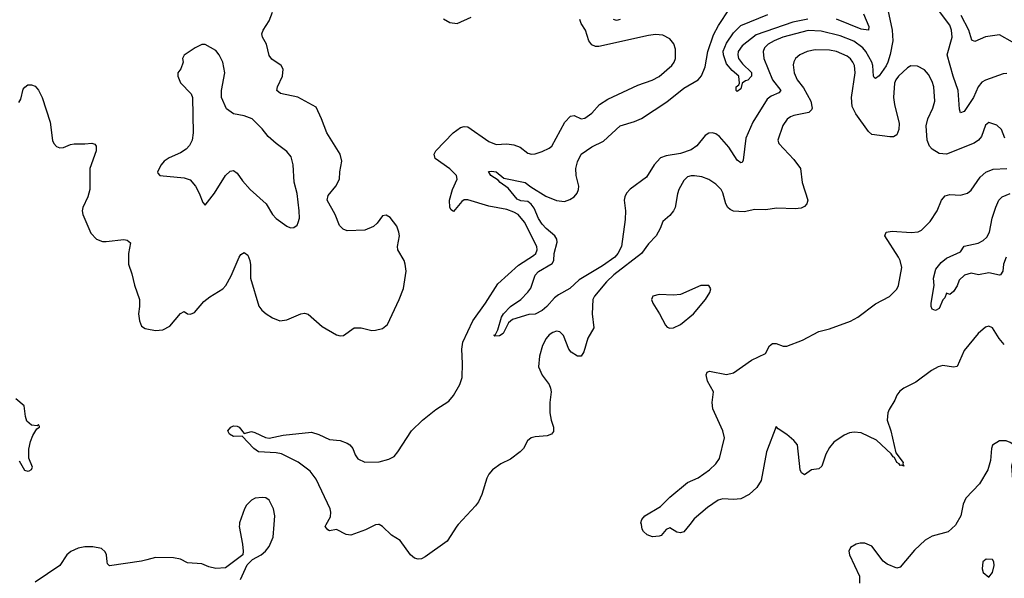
# Model space of a CAD drawing. Header units: inches. Extents: x 1682530 to 1839546, y 640742 to 791647.
# Tile 467 of 656: x 1749283 to 1754837, y 759697 to 762849. Entities that reach past the tile are written whole.
import ezdxf

# ---------------------------------------------------------------- set-up
doc = ezdxf.new("R2010")
doc.units = ezdxf.units.IN
doc.header["$MEASUREMENT"] = 0
for name, color, linetype in [('B7745', 7, 'Continuous'), ('B7746', 7, 'Continuous'), ('B7755', 7, 'Continuous'), ('B7756', 7, 'Continuous')]:
    doc.layers.add(name, color=color, linetype=linetype)

msp = doc.modelspace()

# ---------------------------------------------------------------- linework, layer by layer
at = {"layer": 'B7745', "color": 5, "elevation": 720}
msp.add_lwpolyline([(1750000, 759801.9), (1749970, 759794.7), (1749790, 759767.8), (1749779.1, 759779.1), (1749775.8, 759790), (1749772.1, 759830), (1749766.2, 759846.2), (1749744.9, 759864.9), (1749695.8, 759875.8), (1749650, 759874.6), (1749613.1, 759866.9), (1749571.5, 759848.5), (1749550, 759829.5), (1749510, 759769.6), (1749370, 759675.8)], dxfattribs=at)
at = {"layer": 'B7746', "color": 5, "elevation": 720}
for points in [[(1749278.8, 762381.2), (1749290, 762401), (1749303.5, 762456.5), (1749311.7, 762468.3), (1749330, 762480.7), (1749350, 762480.7), (1749370, 762473.4), (1749390, 762450.6), (1749410.2, 762410.2), (1749454.9, 762270), (1749468.2, 762168.2), (1749475.8, 762150), (1749490, 762132.7), (1749510, 762125.3), (1749530, 762127), (1749570, 762144.4), (1749590, 762148.2), (1749650, 762148), (1749690, 762153), (1749707.3, 762147.3), (1749715.2, 762135.2), (1749714.9, 762110), (1749678.4, 762010), (1749678.8, 761890), (1749668.2, 761850), (1749639.6, 761790), (1749636.5, 761770), (1749639.6, 761750), (1749684.5, 761644.5), (1749716.3, 761610), (1749750, 761597.4), (1749770, 761596.9), (1749870, 761608.4), (1749890, 761604.9), (1749907.3, 761590), (1749896.5, 761530), (1749896.5, 761470), (1749916, 761416), (1749930, 761351), (1749958.7, 761270), (1749959.6, 761230), (1749954, 761190), (1749958.3, 761150), (1749970, 761119.1), (1749990, 761106.4), (1750000, 761104.6)], [(1749279.3, 760359.3), (1749310, 760307.2), (1749330, 760301.1), (1749336.4, 760303.6), (1749349.7, 760310.3), (1749354.8, 760325.2), (1749334.7, 760374.7), (1749334.2, 760425.8), (1749344, 760470), (1749357.3, 760502.8), (1749379, 760541), (1749394, 760550), (1749394.6, 760554.6), (1749390, 760566), (1749382, 760558), (1749350, 760562), (1749324.4, 760584.4), (1749315.4, 760610), (1749308, 760670), (1749261.1, 760710)]]:
    msp.add_lwpolyline(points, dxfattribs=at)
at = {"layer": 'B7755', "color": 5}
for points, elevation in [([(1750522.7, 760000), (1750521.6, 759990), (1750540.5, 759890), (1750544, 759850), (1750541, 759830), (1750444, 759756), (1750390, 759752.7), (1750350, 759762.7), (1750310, 759779.3), (1750230, 759784.2), (1750190, 759805.1), (1750150, 759813.7), (1750050, 759814), (1750000, 759801.9)], 720), ([(1750529.4, 759690), (1750567, 759773), (1750596.6, 759803.4), (1750645.2, 759830), (1750670, 759850.5), (1750690, 759876.3), (1750713.3, 759930), (1750718.1, 760000)], 720), ([(1751307.1, 760000), (1751290, 759998.3), (1751234, 759970), (1751150, 759940.9), (1751124.3, 759944.3), (1751070, 759972.9), (1751030, 759965.6), (1751020.7, 759970), (1751006.9, 759990), (1751012.3, 760000)], 680), ([(1751756.9, 760000), (1751748.8, 759991.2), (1751693.9, 759906.1), (1751570, 759817.6), (1751550, 759807.2), (1751530, 759804.9), (1751510, 759811), (1751486.7, 759830), (1751430, 759909.9), (1751380.7, 759940.7), (1751330, 759989.8), (1751310.5, 760000)], 680), ([(1753062.3, 760000), (1753030, 759959.1), (1753010, 759953.5), (1752990, 759958.3), (1752950, 759982), (1752930, 759971.8), (1752900.5, 759939.5), (1752890, 759934.5), (1752852.1, 759932.1), (1752822, 759942), (1752801.1, 759961.1), (1752794.8, 759974.8), (1752789.5, 760000)], 680), ([(1754562.9, 760000), (1754561.9, 759998.1), (1754520.1, 759959.9), (1754430, 759935.4), (1754390, 759912.9), (1754330, 759855.3), (1754250, 759760.4), (1754230, 759754), (1754176.6, 759776.6), (1754154, 759794), (1754090, 759878), (1754050, 759896), (1754024.4, 759895.6), (1754001, 759890), (1753968.3, 759871.7), (1753960.7, 759850), (1753963.8, 759830), (1754019.5, 759710), (1754020.3, 759670)], 720)]:
    msp.add_lwpolyline(points, dxfattribs=dict(at, elevation=elevation))
at = {"layer": 'B7755', "color": 5, "elevation": 740}
msp.add_lwpolyline([(1754734.8, 759805.2), (1754716, 759790), (1754711, 759750), (1754718, 759730), (1754750, 759704.7), (1754770, 759730.8), (1754779.7, 759770), (1754778.4, 759790), (1754770, 759802.7)], close=True, dxfattribs=at)
at = {"layer": 'B7756', "color": 5}
for points, elevation in [([(1750000, 761104.6), (1750050, 761095.8), (1750090, 761099.3), (1750130, 761120.2), (1750190, 761191.6), (1750210, 761203.1), (1750230, 761190.4), (1750247.2, 761187.2), (1750270, 761196.5), (1750321, 761259), (1750354.9, 761285.1), (1750428.3, 761330), (1750446.8, 761350), (1750476.3, 761403.7), (1750520.5, 761510), (1750530, 761524.9), (1750550, 761534.8), (1750570, 761521), (1750581.3, 761490), (1750585.5, 761465.5), (1750584.7, 761390), (1750632.4, 761232.4), (1750648.2, 761210), (1750673.4, 761190), (1750710, 761166.7), (1750750, 761150.4), (1750790, 761155.3), (1750869.2, 761190), (1750890, 761193.7), (1750910, 761188.5), (1750990, 761118.4), (1751070, 761070.5), (1751090, 761064.9), (1751110, 761067.7), (1751170, 761110.4), (1751209.6, 761110.4), (1751270, 761095.8), (1751290, 761096.4), (1751330, 761106.4), (1751358.4, 761130), (1751423, 761270), (1751447.2, 761332.8), (1751463.1, 761430), (1751458.2, 761470), (1751450.8, 761490), (1751415.6, 761550), (1751413.6, 761570), (1751424.5, 761630), (1751422.4, 761650), (1751410, 761684.5), (1751372.9, 761732.9), (1751350, 761745.6), (1751330, 761741.6), (1751298.9, 761701.1), (1751278, 761682), (1751230, 761661.9), (1751130, 761658.6), (1751106.8, 761666.8), (1751087.7, 761687.7), (1751061.7, 761750), (1751018.3, 761830), (1751023.4, 761856.6), (1751067.1, 761910), (1751087.2, 761950), (1751089, 761990), (1751100.4, 762050), (1751091.1, 762090), (1751016, 762210), (1750986.4, 762290), (1750954.6, 762354.5), (1750851.4, 762411.4), (1750753.4, 762433.4), (1750734, 762450), (1750737.6, 762470), (1750765.4, 762530), (1750769.6, 762570), (1750757.6, 762590), (1750705.9, 762625.9), (1750690, 762647.3), (1750675.3, 762710), (1750652.9, 762750), (1750648.7, 762770), (1750656.1, 762790), (1750690, 762842), (1750709.3, 762890.7)], 720), ([(1754173.6, 762930), (1754204.7, 762790), (1754208.5, 762730), (1754193.4, 762653.4), (1754179.9, 762610), (1754170, 762589.2), (1754130, 762533.1), (1754110, 762517.2), (1754103.1, 762523.1), (1754099.3, 762530), (1754095.7, 762590), (1754088.9, 762610), (1754056, 762670), (1754039.6, 762690), (1753988.1, 762728.1), (1753910, 762757.8), (1753804.5, 762784.5), (1753730, 762787.1), (1753588.1, 762750), (1753539, 762730), (1753505, 762710), (1753484.8, 762690), (1753476.2, 762670), (1753479.5, 762630), (1753530.1, 762510), (1753576.3, 762450), (1753564.6, 762435.4), (1753521.8, 762418.2), (1753499.2, 762400.8), (1753418.3, 762270), (1753379.6, 762180.4), (1753363.4, 762056.6), (1753357.4, 762042.6), (1753350, 762040.5), (1753330, 762057.2), (1753283.1, 762130), (1753230, 762189.7), (1753210, 762205.1), (1753190, 762210.9), (1753170, 762208.7), (1753150, 762194.8), (1753102.9, 762137.1), (1753070, 762114), (1753010, 762094.3), (1752930, 762080.9), (1752897.2, 762070), (1752862.3, 762030), (1752819.5, 761960.5), (1752726.6, 761893.4), (1752706.6, 761870), (1752697.2, 761850), (1752693.5, 761830), (1752700.5, 761770), (1752697.7, 761722.3), (1752677.8, 761570), (1752657.4, 761530), (1752639.5, 761510), (1752570, 761461), (1752438.4, 761381.6), (1752387, 761333), (1752322.9, 761297.1), (1752300.5, 761279.5), (1752257.3, 761230), (1752230, 761208.6), (1752190, 761188.3), (1752155.1, 761184.9), (1752062.7, 761157.2), (1752040.8, 761139.2), (1752010, 761079.3), (1751990, 761066), (1751963.1, 761063.1), (1751958, 761070), (1751966.3, 761073.7), (1751980.7, 761099.3), (1752000.5, 761170), (1752011.3, 761190), (1752051.1, 761230), (1752109.9, 761270.1), (1752149.2, 761310.8), (1752165.3, 761334.7), (1752190, 761406.7), (1752210, 761428.6), (1752286.8, 761473.2), (1752296, 761490), (1752298.7, 761530), (1752313.8, 761593.8), (1752313, 761610), (1752301.1, 761630), (1752252.5, 761670), (1752230, 761694.6), (1752210, 761727.7), (1752185.5, 761785.5), (1752168.4, 761808.4), (1752150, 761822.3), (1752110, 761827.6), (1752090, 761835.5), (1752037.8, 761897.8), (1751992.7, 761930), (1751982.8, 761942.8), (1751940.9, 761970), (1751927.7, 761992.3), (1751945.1, 761994.9), (1751970, 761990.2), (1752014.5, 761954.5), (1752133.7, 761930), (1752165.3, 761905.3), (1752250, 761854), (1752310, 761828), (1752356.1, 761823.9), (1752385.8, 761834.2), (1752410, 761848.7), (1752428.3, 761870), (1752435.5, 761890), (1752437.8, 761910), (1752422.5, 761970), (1752419.9, 762010), (1752430, 762047.2), (1752449.9, 762090.1), (1752510, 762131.3), (1752576.3, 762163.7), (1752670, 762249.3), (1752750, 762274), (1752790, 762291.6), (1752933.7, 762386.3), (1753030, 762462.5), (1753110.8, 762510), (1753128, 762532), (1753150, 762583), (1753164.9, 762670), (1753197.1, 762762.9), (1753224.4, 762815.6), (1753286, 762910)], 660), ([(1754850, 762546), (1754830, 762543.1), (1754730, 762507.7), (1754710, 762496.1), (1754690, 762469.7), (1754662.2, 762410), (1754610, 762331.1), (1754590, 762324.2), (1754584, 762344), (1754575.6, 762450), (1754547.8, 762530), (1754514.8, 762650), (1754542.5, 762750), (1754539.3, 762790), (1754530, 762818), (1754460.3, 762910)], 660), ([(1751012.3, 760000), (1751036, 760044), (1751037.8, 760070), (1751033.6, 760090), (1750955.8, 760255.8), (1750922.4, 760302.4), (1750853.1, 760353.1), (1750759.8, 760399.8), (1750730, 760405.8), (1750630, 760411.6), (1750602.9, 760430), (1750538.6, 760498.6), (1750490, 760498.3), (1750467.3, 760510), (1750456.3, 760530), (1750474.7, 760550), (1750490, 760558), (1750510, 760556.5), (1750521.3, 760550), (1750550, 760514.8), (1750590, 760524.9), (1750610, 760520.3), (1750670, 760491.8), (1750690, 760488.9), (1750770, 760504), (1750930, 760521.3), (1750970, 760508.4), (1751030, 760480.9), (1751090, 760475.7), (1751130, 760459.3), (1751144.6, 760450), (1751161.7, 760430), (1751174.6, 760394.6), (1751190, 760370.7), (1751230, 760352.4), (1751310, 760354.6), (1751365.2, 760370), (1751394.5, 760385.5), (1751415.1, 760410), (1751493.6, 760530), (1751555.8, 760590), (1751629.8, 760650), (1751703.4, 760696.6), (1751730, 760728.7), (1751765.3, 760790), (1751778, 760830), (1751781.5, 760910), (1751777.4, 760990), (1751783.2, 761030), (1751838.6, 761150), (1751911.3, 761250), (1751980.7, 761359.3), (1752096.9, 761463.1), (1752181.5, 761518.5), (1752193.7, 761530), (1752202.4, 761550), (1752199.3, 761570), (1752130, 761706.5), (1752095.2, 761750), (1752070, 761763.1), (1752030, 761777.5), (1751930, 761797.5), (1751810, 761832.8), (1751790, 761832.2), (1751776.2, 761823.8), (1751730, 761767.6), (1751717.1, 761777.1), (1751709.2, 761789.2), (1751708.2, 761830), (1751724.6, 761890), (1751749.8, 761950), (1751746.3, 761970), (1751710, 762007.5), (1751626.4, 762066.4), (1751621.6, 762090), (1751630.4, 762110), (1751728.8, 762211.2), (1751770, 762240.1), (1751790, 762246.4), (1751810, 762243.8), (1751930, 762161.6), (1751970, 762144.5), (1752030, 762149.1), (1752070, 762142.6), (1752105.5, 762130), (1752150, 762095.3), (1752170, 762090.3), (1752190, 762092), (1752230, 762104.9), (1752270, 762123.8), (1752284, 762136), (1752357.8, 762270), (1752390, 762305.2), (1752410, 762307.6), (1752450, 762290.3), (1752470, 762293.4), (1752510, 762321.1), (1752552.8, 762370), (1752600, 762400), (1752770, 762480.3), (1752850, 762507), (1752890, 762528.9), (1752961.5, 762590), (1752975.1, 762610), (1752981.8, 762630), (1752982, 762682), (1752972.7, 762712.7), (1752950, 762741.3), (1752910, 762761.5), (1752870, 762765.1), (1752830, 762759.3), (1752550, 762698.5), (1752530, 762698.4), (1752510, 762707.3), (1752494.1, 762730), (1752474.8, 762790), (1752450, 762828.2), (1752441.9, 762850)], 680), ([(1751674.3, 762854.3), (1751710, 762834), (1751750, 762828.4), (1751830, 762863.1)], 720), ([(1752670, 762849.3), (1752650, 762844.1), (1752631.8, 762850)], 660), ([(1753727.7, 762852.3), (1753644.3, 762835.7), (1753436.2, 762763.8), (1753358.6, 762701.4), (1753335.3, 762670), (1753332.9, 762650), (1753338.3, 762630), (1753359.4, 762599.4), (1753410, 762551.4), (1753410.9, 762530), (1753390, 762508), (1753376.1, 762503.9), (1753358, 762490), (1753350, 762458), (1753330, 762444), (1753325.2, 762450), (1753324, 762470), (1753339.3, 762480.7), (1753344, 762490), (1753339, 762530), (1753302, 762562), (1753270, 762600.7), (1753253, 762650), (1753250.8, 762670.8), (1753270, 762717.1), (1753310, 762774.8), (1753350, 762816), (1753502.2, 762877.8)], 640), ([(1754041.7, 762881.7), (1754072.9, 762810), (1754070.1, 762789.9), (1754030, 762795.8), (1753890, 762852.1)], 640), ([(1754882.8, 762722.8), (1754810, 762763.5), (1754730, 762751.8), (1754670, 762725.6), (1754652.7, 762732.7), (1754636.5, 762790), (1754592.9, 762872.9)], 640), ([(1754839.7, 762179.7), (1754820.7, 762230), (1754793.9, 762253.9), (1754750, 762269.3), (1754730, 762254), (1754708.5, 762190), (1754691.4, 762168.6), (1754667.3, 762152.7), (1754510, 762090.9), (1754470, 762093.8), (1754430, 762117.6), (1754415.5, 762135.5), (1754400.8, 762170), (1754396.4, 762250), (1754404.7, 762290), (1754434.2, 762350), (1754444.8, 762390), (1754438.5, 762470), (1754430, 762500.7), (1754410, 762540.5), (1754386.8, 762566.8), (1754347.3, 762587.2), (1754310, 762588.5), (1754290, 762578), (1754240.2, 762530), (1754225, 762510), (1754218, 762490), (1754211.4, 762410), (1754216.9, 762370), (1754243.6, 762263.6), (1754242, 762230), (1754230, 762199.6), (1754211.1, 762188.9), (1754191.2, 762188.8), (1754090, 762201.1), (1754070, 762218.5), (1753998.6, 762318.6), (1753978.7, 762358.7), (1753974.5, 762410), (1753996, 762550), (1753991, 762590), (1753983, 762610), (1753969, 762629), (1753950, 762644.1), (1753890, 762669.4), (1753850, 762677), (1753770, 762679.5), (1753725.5, 762670), (1753683.7, 762650), (1753659.5, 762630), (1753649.3, 762610.7), (1753646.5, 762593.5), (1753651.1, 762550), (1753668.6, 762510), (1753703.9, 762463.9), (1753745.5, 762390), (1753753, 762350), (1753750, 762340.9), (1753734.4, 762325.6), (1753650, 762308.8), (1753630, 762301.5), (1753611.7, 762288.3), (1753588, 762252), (1753558.4, 762170), (1753564.4, 762150), (1753650, 762060.4), (1753686.3, 762010), (1753696, 761930), (1753728.8, 761830), (1753723.7, 761810), (1753710, 761795.1), (1753690, 761786), (1753657.5, 761782.5), (1753553.5, 761786.5), (1753490, 761775.5), (1753430, 761778), (1753370, 761765.5), (1753308.7, 761768.7), (1753290, 761777.2), (1753276.4, 761790), (1753265.1, 761810), (1753250, 761872.7), (1753240.5, 761890), (1753210, 761921.6), (1753170, 761947.8), (1753130, 761962), (1753090, 761968.4), (1753070, 761968.3), (1753050, 761962), (1753030, 761942), (1753001.5, 761890), (1752993.5, 761866.5), (1752980.8, 761790), (1752971.5, 761770), (1752950, 761744.2), (1752910.5, 761710), (1752896, 761670), (1752872.7, 761630), (1752830, 761583.5), (1752790.1, 761530), (1752633.4, 761410), (1752592.7, 761370), (1752526, 761290), (1752516.2, 761270), (1752512.8, 761190), (1752521.6, 761110), (1752488.4, 761051.6), (1752465, 760975), (1752450.2, 760949.8), (1752430, 760951.2), (1752393, 760973), (1752381.3, 760990), (1752350, 761066.6), (1752330, 761087.6), (1752310, 761091.1), (1752290, 761084), (1752270, 761071.1), (1752251.8, 761050), (1752232.2, 761010), (1752214.6, 760950), (1752210.3, 760890.3), (1752230, 760844), (1752270, 760790.6), (1752277.4, 760770), (1752280.8, 760750), (1752272.7, 760690), (1752272.7, 760630), (1752280.2, 760590), (1752294.4, 760550), (1752294.4, 760525.6), (1752282, 760510), (1752258.6, 760501.4), (1752190, 760496), (1752168.2, 760490), (1752147.7, 760472.3), (1752124.9, 760430), (1752106, 760410), (1752051.6, 760370), (1751997.3, 760342.7), (1751950, 760308.9), (1751930, 760285.3), (1751918, 760262), (1751889.1, 760170), (1751870.9, 760129.1), (1751854.3, 760105.7), (1751756.9, 760000)], 680), ([(1752789.5, 760000), (1752787.4, 760010), (1752792.1, 760030), (1752809.8, 760050), (1752896.8, 760103.2), (1752950, 760155), (1753050, 760237.1), (1753110, 760264.3), (1753174.2, 760310), (1753210, 760343.2), (1753230, 760372.4), (1753259.4, 760490), (1753248.5, 760530), (1753192.7, 760652.7), (1753188.1, 760690), (1753197.2, 760750), (1753163.2, 760810), (1753154.2, 760845.8), (1753159.8, 760860.3), (1753173.1, 760866.9), (1753270, 760846.6), (1753310, 760857.5), (1753410, 760928.7), (1753490, 760966.5), (1753511.4, 761008.6), (1753530, 761022.8), (1753550, 761021.4), (1753590, 761007.8), (1753610, 761006.8), (1753699.1, 761040.9), (1753790, 761090.2), (1753850, 761105.7), (1753970, 761148.2), (1754010, 761170.2), (1754110, 761246.5), (1754190, 761288.1), (1754230, 761328.9), (1754240.3, 761350), (1754257.9, 761450), (1754250, 761489.5), (1754240.2, 761510), (1754163.5, 761630), (1754169.6, 761650), (1754204.4, 761655.6), (1754311.4, 761648.6), (1754350, 761652.8), (1754370, 761661.7), (1754418.9, 761710), (1754457.6, 761770), (1754482.6, 761830), (1754504, 761856), (1754530, 761862.6), (1754590, 761859.5), (1754629.6, 761870.4), (1754650, 761886.8), (1754699.8, 761960.3), (1754731.9, 761988.1), (1754774.5, 762005.5), (1754850, 762009.2)], 680), ([(1754846.7, 761510), (1754831.7, 761470), (1754828, 761430), (1754816, 761410), (1754810, 761407.6), (1754750, 761421.1), (1754691.3, 761408.7), (1754650, 761418), (1754611.7, 761408.3), (1754581.3, 761378.7), (1754570, 761348), (1754550, 761315.3), (1754530, 761298), (1754510, 761306), (1754501, 761279), (1754490, 761268), (1754470, 761219), (1754449, 761209), (1754430, 761215.3), (1754424.5, 761230), (1754423.7, 761250), (1754441.6, 761350), (1754436.4, 761390), (1754450, 761442), (1754480.5, 761479.5), (1754510, 761504), (1754590, 761538.8), (1754610, 761572), (1754690, 761588.5), (1754716.8, 761603.2), (1754737.2, 761622.8), (1754753.7, 761650), (1754768.4, 761730), (1754789, 761791), (1754805.9, 761830), (1754825.3, 761850), (1754869.1, 761869.1)], 660), ([(1754836.8, 761016.8), (1754807.5, 761050), (1754770, 761111.2), (1754750, 761119.1), (1754730, 761113.7), (1754690, 761079.2), (1754610, 760982.3), (1754570, 760892.8), (1754550, 760888.2), (1754490, 760897.7), (1754463.7, 760890), (1754426.3, 760870), (1754336.9, 760803.1), (1754269.6, 760770.4), (1754247.4, 760752.6), (1754230.1, 760729.9), (1754218.3, 760701.7), (1754186.7, 760650), (1754178.9, 760630), (1754175.4, 760590), (1754196.6, 760530), (1754224.8, 760404.8), (1754266, 760350), (1754263.5, 760343.5), (1754270.2, 760329.8), (1754256.5, 760336.5), (1754250, 760334), (1754243.5, 760343.5), (1754230, 760349.8), (1754218, 760378), (1754210, 760382.4), (1754199, 760399), (1754116, 760476), (1754030, 760518.9), (1753990, 760522), (1753962.7, 760517.3), (1753934.2, 760505.8), (1753875.1, 760464.9), (1753850, 760435.1), (1753830, 760398.4), (1753808.2, 760330), (1753790, 760315.1), (1753750, 760309.7), (1753710, 760280.7), (1753692.7, 760292.7), (1753685.8, 760310), (1753669.6, 760450), (1753650, 760474.5), (1753610, 760509.4), (1753561.2, 760541.2), (1753550, 760553.2), (1753495.8, 760410), (1753465.5, 760250), (1753441.4, 760210), (1753397.2, 760170), (1753350, 760146.5), (1753310, 760141.9), (1753250, 760146.6), (1753222.2, 760137.8), (1753162.5, 760097.5), (1753087.8, 760032.2), (1753062.3, 760000)], 680), ([(1754903, 760000), (1754908.1, 760030), (1754911.2, 760070), (1754886.3, 760230), (1754878.4, 760330), (1754897.6, 760410), (1754897.6, 760430), (1754889.6, 760449.6), (1754870, 760463.7), (1754847.9, 760472.1), (1754810, 760472.3), (1754770, 760448.7), (1754763.8, 760430), (1754758, 760362), (1754744.4, 760310), (1754697.1, 760230), (1754618.9, 760150), (1754604.7, 760115.3), (1754591.4, 760050), (1754562.9, 760000)], 720), ([(1750718.1, 760000), (1750721.5, 760050), (1750714.6, 760090), (1750690, 760138), (1750670.7, 760150.7), (1750650, 760154), (1750611.3, 760148.7), (1750590, 760137.4), (1750562.4, 760110), (1750550.4, 760090), (1750523.8, 760010), (1750522.7, 760000)], 720), ([(1751310.5, 760000), (1751310, 760000.3), (1751307.1, 760000)], 680)]:
    msp.add_lwpolyline(points, dxfattribs=dict(at, elevation=elevation))
for points, elevation in [([(1750310, 762709), (1750272, 762690), (1750211.6, 762648.4), (1750202, 762630), (1750204.7, 762610), (1750191.6, 762571.6), (1750176, 762550), (1750176, 762530), (1750190, 762492), (1750250, 762431.3), (1750257.3, 762410), (1750262.4, 762210), (1750256.3, 762170), (1750241.6, 762138.4), (1750222, 762118), (1750190, 762098), (1750126, 762070), (1750098.8, 762050), (1750080.7, 762030), (1750061, 761990), (1750062.8, 761982.8), (1750074, 761970), (1750210, 761957.6), (1750244.6, 761944.6), (1750274.9, 761910), (1750296.3, 761870), (1750316.9, 761816.9), (1750330, 761802), (1750382, 761870), (1750443.7, 761970), (1750470, 761994.8), (1750490, 761998.8), (1750510, 761984), (1750540.2, 761940.2), (1750583.1, 761890), (1750672.7, 761810), (1750708.5, 761750), (1750730, 761728.2), (1750790, 761684), (1750810, 761674.8), (1750830, 761676), (1750848.7, 761690), (1750854.8, 761705.2), (1750860.9, 761730), (1750859.6, 761770), (1750847.5, 761867.5), (1750832.1, 761932.1), (1750825.6, 762030), (1750815.2, 762075.2), (1750790, 762105.1), (1750729.3, 762150), (1750685.2, 762190), (1750650, 762233.2), (1750594, 762290), (1750550, 762306), (1750490, 762318.4), (1750450, 762346), (1750420.7, 762410), (1750420.7, 762450), (1750440.9, 762550), (1750429, 762610), (1750409, 762650), (1750390, 762675.3), (1750330, 762708.7)], 740), ([(1753124.7, 761350), (1753010, 761299.1), (1752970, 761294.8), (1752890, 761298.9), (1752854.8, 761290), (1752846.7, 761270), (1752853.7, 761250), (1752892.4, 761190), (1752925.1, 761125.1), (1752934.4, 761114.4), (1752950, 761108.5), (1752970, 761110.4), (1753009.4, 761130), (1753082.9, 761190), (1753151.8, 761270), (1753175.1, 761310), (1753181.2, 761330), (1753170, 761348.7)], 720)]:
    msp.add_lwpolyline(points, close=True, dxfattribs=dict(at, elevation=elevation))

doc.saveas('drawing.dxf')
